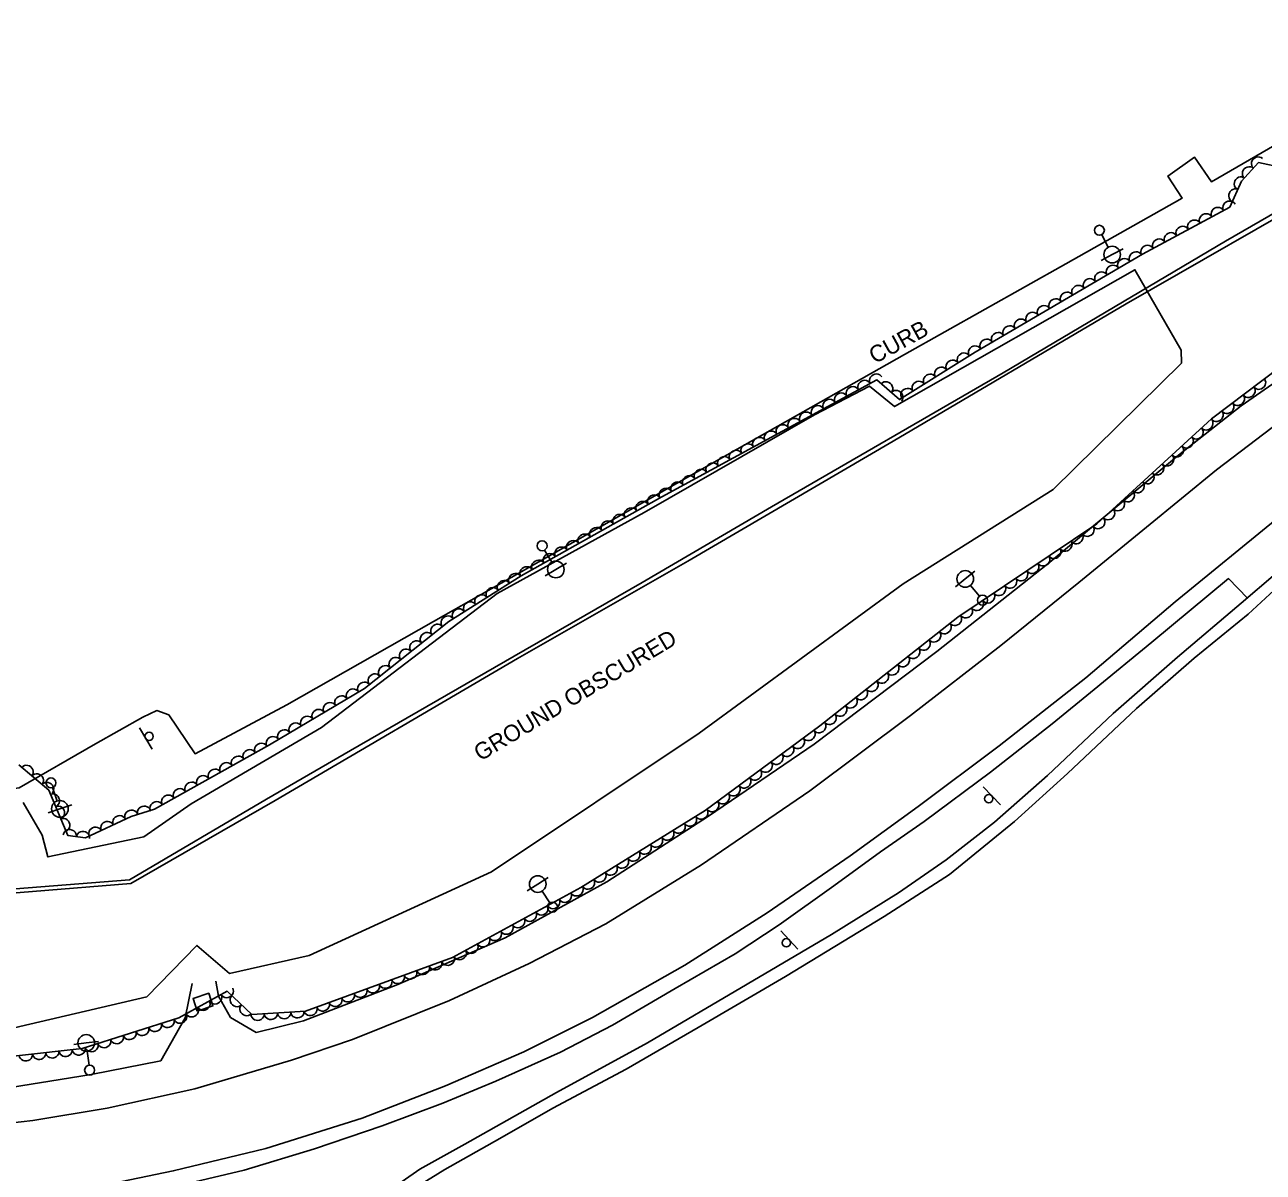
# Model space of a CAD drawing. Extents: x 1722896 to 1754269, y 648279 to 666297.
# Drawn here: x 1729542.8 to 1729915.1, y 652833.1 to 653178.1 of the extents above; entities that cross this region are included whole.
import ezdxf

# ---------------------------------------------------------------- set-up
doc = ezdxf.new("R2010")
doc.units = 0
for name, color, linetype in [('DESIGN - CENTERLINE - Proposed', 7, 'Continuous'), ('DESIGN - PUBLIC HEARING - Shapes', 7, 'Continuous'), ('DESIGN - SCRATCH - User 1', 7, 'Continuous'), ('SURVEY - CENTERLINE - Preliminary', 7, 'Continuous'), ('SURVEY - CENTERLINE - Preliminary Text', 7, 'Continuous'), ('SURVEY - DRAINAGE - Natural Features', 7, 'Continuous'), ('SURVEY - DTM - Breaklines', 7, 'Continuous'), ('SURVEY - VEGETATION - Features with Text', 7, 'Continuous')]:
    doc.layers.add(name, color=color, linetype=linetype)

msp = doc.modelspace()

# ---------------------------------------------------------------- linework, layer by layer
at = {"layer": 'DESIGN - CENTERLINE - Proposed'}
for points in [[(1729918.79, 653012.97), (1729908.45, 653004.21), (1729889.3, 652988), (1729869.9, 652970.98), (1729850.22, 652952.37), (1729834.24, 652938.38), (1729819.76, 652926.99), (1729805.42, 652917.07), (1729785.25, 652904.54), (1729759.89, 652889.67), (1729730.02, 652871.99), (1729702.67, 652857.04), (1729675.12, 652841.54), (1729661.54, 652833.99), (1729645.6, 652822.92)], [(1729650.39, 652822.4), (1729669.11, 652833.94), (1729685.58, 652843.22), (1729701.57, 652852.34), (1729723.6, 652864.12), (1729745.21, 652876.66), (1729771.43, 652891.94), (1729801.13, 652909.96), (1729820.71, 652922.64), (1729840.32, 652938.51), (1729856.27, 652953), (1729876.96, 652972.55), (1729894.32, 652987.62), (1729910.53, 653000.93), (1729920.94, 653010.53), (1729921.24, 653010.94), (1729918.79, 653012.97)]]:
    msp.add_lwpolyline(points, dxfattribs=at)
at = {"layer": 'DESIGN - PUBLIC HEARING - Shapes'}
for p, q in [((1729581.06, 652960.28), (1729577.24, 652966.73)), ((1729830.83, 652948.97), (1729836.05, 652943.58)), ((1729770.07, 652905.72), (1729775.13, 652900.19))]:
    msp.add_line(p, q, dxfattribs=at)
for centre in [(1729580.19, 652964.15), (1729832.57, 652945.41), (1729771.71, 652902.11)]:
    msp.add_circle(centre, 1.25, dxfattribs=at)
at = {"layer": 'DESIGN - SCRATCH - User 1'}
for points in [[(1730402.95, 653127.46), (1730314.28, 653134.59), (1730219.17, 653162.83), (1730167.73, 653178.08), (1730100.62, 653177.14), (1730014.99, 653177.64), (1729990.41, 653163.02), (1729903.69, 653112.98), (1729836.86, 653073.47), (1729767.22, 653033.19), (1729728.41, 653010.36), (1729689.91, 652988.22), (1729640.73, 652959.93), (1729615.49, 652945.23), (1729574.28, 652921.03), (1729503.17, 652915.44), (1729423.74, 652908.46), (1729362.64, 652922.7), (1729266.32, 652944.1)], [(1729325.44, 652929.93), (1729423.21, 652907.47), (1729447.01, 652910.13), (1729515.48, 652915.11), (1729574.72, 652919.93), (1729618.03, 652944.86), (1729690.89, 652987.57), (1729742.07, 653016.84), (1729803.78, 653052.91), (1729873.89, 653094.15), (1729936.09, 653129.87), (1729994.48, 653163.92), (1730014.5, 653175.61), (1730021, 653175.83), (1730100.23, 653175.61), (1730167.67, 653176.58), (1730218.67, 653161.51), (1730268.57, 653146.66), (1730315.51, 653132.74), (1730411.72, 653125.99)]]:
    msp.add_lwpolyline(points, dxfattribs=at)
at = {"layer": 'SURVEY - CENTERLINE - Preliminary'}
msp.add_lwpolyline([(1729542.35, 652944.25), (1729548.04, 652934.5), (1729549.76, 652927.9), (1729578.6, 652933.92), (1729592.78, 652943.89), (1729632, 652966.8), (1729684.78, 653007.06), (1729728.94, 653031.46), (1729780.19, 653060.8), (1729796.7, 653069.47), (1729804.26, 653063.31), (1729876.49, 653104.43), (1729890.43, 653080.27), (1729890.47, 653076.35), (1729851.91, 653038.35), (1729806.79, 653009.99), (1729745.46, 652965.16), (1729683.1, 652923.45), (1729628.32, 652898.29), (1729604.37, 652892.91), (1729594.54, 652901.29), (1729579.47, 652885.83), (1729536.63, 652875.85)], dxfattribs=at)
at = {"layer": 'SURVEY - CENTERLINE - Preliminary Text'}
for points in [[(1729963, 653167.59), (1729899.51, 653130.82), (1729894.39, 653138.3), (1729886.38, 653132.61), (1729890.7, 653126), (1729855.67, 653106.22), (1729807.21, 653078.99), (1729736.41, 653038.91), (1729700.34, 653018.37), (1729665.67, 652998.66), (1729621.6, 652973.6), (1729593.97, 652958.91), (1729586.08, 652970.67), (1729582.54, 652971.88), (1729578.25, 652969.91), (1729564.1, 652961.86), (1729541.14, 652948.7), (1729503.07, 652942.92), (1729440.49, 652932.87), (1729421.3, 652929.88), (1729410.15, 652932.46), (1729363.18, 652953.33), (1729328.22, 652968.2), (1729333.04, 652977.32)], [(1729927.16, 653076.55), (1729908.44, 653063.57), (1729889.61, 653048.68), (1729850.31, 653015.99), (1729816.92, 652989.64), (1729780.08, 652961.78), (1729748.29, 652940.2), (1729717.72, 652920.38), (1729687.16, 652903.6), (1729654.98, 652889.58), (1729626.58, 652878.68), (1729612.38, 652875.13), (1729604.68, 652879.64), (1729601.01, 652886.08), (1729600.22, 652890.54)], [(1729917.76, 653057.05), (1729901.05, 653044.26), (1729879.97, 653027.03), (1729859.59, 653010.36), (1729836.23, 652991.49), (1729809.08, 652970.45), (1729778.73, 652947.77), (1729746.18, 652925.5), (1729717.44, 652907.78), (1729694.46, 652895.86), (1729670.51, 652884.73), (1729641.35, 652873.07), (1729622.99, 652866.79), (1729593.96, 652858.17), (1729567.55, 652852.35), (1729545.25, 652848.67), (1729527.55, 652846.69)], [(1729561.38, 652828.15), (1729587.43, 652833.5), (1729615.21, 652840.24), (1729644.23, 652849.37), (1729669.25, 652859.05), (1729692.76, 652869.29), (1729713.47, 652879.59), (1729741.17, 652895.37), (1729765.93, 652911.1), (1729790.85, 652928.28), (1729811.34, 652943.09), (1729835.67, 652961.27), (1729861.69, 652981.74), (1729888.56, 653004.56), (1729919.72, 653030.04)], [(1729543.46, 652820.45), (1729566.94, 652824.4), (1729586.75, 652828.55), (1729608.73, 652833.78), (1729629.92, 652840.19), (1729650.19, 652847.03), (1729668.44, 652853.84), (1729684.4, 652860.53), (1729703.78, 652869.17), (1729719.45, 652877.38), (1729738.29, 652888.33), (1729756.31, 652898.74), (1729769.52, 652907.46), (1729786.01, 652919.21), (1729800.06, 652929.44), (1729813.16, 652938.57), (1729833.09, 652953.35), (1729851.61, 652967.92), (1729864.28, 652978.25), (1729881.58, 652992.48), (1729904.58, 653011.59), (1729910.34, 653005.68)], [(1729593.11, 652889.86), (1729590.97, 652879.49), (1729583.67, 652866.62), (1729562.77, 652862.48), (1729532.16, 652857.56), (1729502.1, 652854.67), (1729474.71, 652854.17), (1729445.23, 652854.27), (1729411.53, 652856.98), (1729375.99, 652861.08), (1729332.06, 652867.31)]]:
    msp.add_lwpolyline(points, dxfattribs=at)
at = {"layer": 'SURVEY - DRAINAGE - Natural Features'}
msp.add_line((1729596.36, 652884.24), (1729596.36, 652884.24), dxfattribs=at)
msp.add_lwpolyline([(1729594.61, 652881.57), (1729593.37, 652885.37), (1729598.12, 652886.92), (1729599.36, 652883.12), (1729594.61, 652881.57)], dxfattribs=at)
at = {"layer": 'SURVEY - DTM - Breaklines'}
for p, q in [((1729866.5, 653114.96), (1729868.48, 653111.2)), ((1729869.65, 653108.99), (1729872.96, 653110.73)), ((1729869.65, 653108.99), (1729866.33, 653107.24)), ((1729699.04, 653020.16), (1729701.18, 653016.49)), ((1729702.43, 653014.33), (1729699.19, 653012.44)), ((1729702.43, 653014.33), (1729705.67, 653016.21)), ((1729825.49, 653011.49), (1729828.4, 653013.86)), ((1729825.49, 653011.49), (1729822.59, 653009.12)), ((1729829.76, 653006.26), (1729827.07, 653009.55)), ((1729551.16, 652948.74), (1729552.54, 652944.72)), ((1729553.35, 652942.35), (1729556.9, 652943.57)), ((1729553.35, 652942.35), (1729549.8, 652941.14)), ((1729696.99, 652919.76), (1729700.16, 652921.77)), ((1729696.99, 652919.76), (1729693.82, 652917.76)), ((1729700.61, 652914.06), (1729698.33, 652917.65)), ((1729561.28, 652872), (1729565, 652872.46)), ((1729561.28, 652872), (1729557.56, 652871.53)), ((1729562.11, 652865.3), (1729561.59, 652869.52))]:
    msp.add_line(p, q, dxfattribs=at)
for centre, radius in [((1729865.8, 653116.29), 1.5), ((1729869.65, 653108.99), 2.5), ((1729698.29, 653021.46), 1.5), ((1729702.43, 653014.33), 2.5), ((1729825.49, 653011.49), 2.5), ((1729830.7, 653005.09), 1.5), ((1729550.68, 652950.16), 1.5), ((1729553.35, 652942.35), 2.5), ((1729696.99, 652919.76), 2.5), ((1729701.41, 652912.8), 1.5), ((1729561.28, 652872), 2.5), ((1729562.3, 652863.81), 1.5)]:
    msp.add_circle(centre, radius, dxfattribs=at)
at = {"layer": 'SURVEY - VEGETATION - Features with Text'}
for points in [[(1729540.99, 652955.56), (1729550.02, 652948.02), (1729555.79, 652934.34), (1729561.09, 652933.61), (1729574.82, 652940.11), (1729581.83, 652942.31), (1729616.35, 652961.6), (1729644.91, 652978.59), (1729670.23, 652998.71), (1729692.05, 653012.38), (1729734.29, 653036.18), (1729798.87, 653071.32), (1729805.76, 653065.42), (1729828.49, 653079.68), (1729878.73, 653109.1), (1729904.97, 653123.23), (1729908.57, 653131.11), (1729913.68, 653136.67), (1729921.19, 653135.11)], [(1729975.99, 653117.37), (1729899.53, 653059.57), (1729865.08, 653028.08), (1729823.22, 653000), (1729781.82, 652967.28), (1729747.33, 652941.84), (1729709.92, 652918.75), (1729671.39, 652897.72), (1729627.16, 652881.54), (1729611.02, 652880.54), (1729603.59, 652887.52), (1729589.11, 652879.56), (1729560.05, 652870.34), (1729503.49, 652863.99), (1729452.68, 652858.67), (1729398.78, 652864.16), (1729355.14, 652875.31), (1729312.42, 652880.62)]]:
    msp.add_lwpolyline(points, dxfattribs=at)
for centre, major_axis in [((1729913.45, 653136.41), (1.36, 1.47)), ((1729908.24, 653130.39), (0.83, 1.82)), ((1729910.74, 653133.47), (1.36, 1.47)), ((1729906.58, 653126.75), (0.83, 1.82)), ((1729904.86, 653123.17), (1.76, 0.95)), ((1729897.81, 653119.37), (1.76, 0.95)), ((1729901.34, 653121.27), (1.76, 0.95)), ((1729890.77, 653115.58), (1.76, 0.95)), ((1729894.29, 653117.48), (1.76, 0.95)), ((1729887.25, 653113.68), (1.76, 0.95)), ((1729880.2, 653109.89), (1.76, 0.95)), ((1729883.73, 653111.79), (1.76, 0.95)), ((1729873.27, 653105.9), (1.73, 1.01)), ((1729876.72, 653107.92), (1.73, 1.01)), ((1729866.37, 653101.86), (1.73, 1.01)), ((1729869.82, 653103.88), (1.73, 1.01)), ((1729859.46, 653097.82), (1.73, 1.01)), ((1729862.92, 653099.84), (1.73, 1.01)), ((1729852.56, 653093.78), (1.73, 1.01)), ((1729856.01, 653095.8), (1.73, 1.01)), ((1729845.66, 653089.73), (1.73, 1.01)), ((1729849.11, 653091.76), (1.73, 1.01)), ((1729842.2, 653087.71), (1.73, 1.01)), ((1729835.3, 653083.67), (1.73, 1.01)), ((1729838.75, 653085.69), (1.73, 1.01)), ((1729828.4, 653079.63), (1.69, 1.06)), ((1729831.85, 653081.65), (1.73, 1.01)), ((1729821.62, 653075.37), (1.69, 1.06)), ((1729825.01, 653077.5), (1.69, 1.06)), ((1729798.69, 653071.23), (1.76, 0.96)), ((1729814.85, 653071.12), (1.69, 1.06)), ((1729818.23, 653073.25), (1.69, 1.06)), ((1729791.66, 653067.4), (1.76, 0.96)), ((1729795.18, 653069.31), (1.76, 0.96)), ((1729801.75, 653068.85), (1.52, -1.3)), ((1729811.46, 653068.99), (1.69, 1.06)), ((1729913.84, 653070.39), (-1.6, -1.21)), ((1729784.64, 653063.58), (1.76, 0.96)), ((1729788.15, 653065.49), (1.76, 0.96)), ((1729804.79, 653066.25), (1.52, -1.3)), ((1729808.07, 653066.87), (1.69, 1.06)), ((1729907.46, 653065.56), (-1.6, -1.21)), ((1729910.65, 653067.97), (-1.6, -1.21)), ((1729777.61, 653059.75), (1.76, 0.96)), ((1729781.12, 653061.67), (1.76, 0.96)), ((1729901.07, 653060.74), (-1.6, -1.21)), ((1729904.27, 653063.15), (-1.6, -1.21)), ((1729774.1, 653057.84), (1.76, 0.96)), ((1729898.01, 653058.18), (-1.48, -1.35)), ((1729767.07, 653054.02), (1.76, 0.96)), ((1729770.58, 653055.93), (1.76, 0.96)), ((1729895.05, 653055.48), (-1.48, -1.35)), ((1729760.04, 653050.19), (1.76, 0.96)), ((1729763.56, 653052.11), (1.76, 0.96)), ((1729889.15, 653050.08), (-1.48, -1.35)), ((1729892.1, 653052.78), (-1.48, -1.35)), ((1729753.02, 653046.37), (1.76, 0.96)), ((1729756.53, 653048.28), (1.76, 0.96)), ((1729886.2, 653047.38), (-1.48, -1.35)), ((1729745.99, 653042.55), (1.76, 0.96)), ((1729749.5, 653044.46), (1.76, 0.96)), ((1729880.29, 653041.99), (-1.48, -1.35)), ((1729883.24, 653044.68), (-1.48, -1.35)), ((1729738.96, 653038.72), (1.76, 0.96)), ((1729742.48, 653040.64), (1.76, 0.96)), ((1729877.34, 653039.29), (-1.48, -1.35)), ((1729731.95, 653034.86), (1.74, 0.98)), ((1729735.45, 653036.81), (1.76, 0.96)), ((1729874.39, 653036.59), (-1.48, -1.35)), ((1729724.98, 653030.94), (1.74, 0.98)), ((1729728.47, 653032.9), (1.74, 0.98)), ((1729868.48, 653031.19), (-1.48, -1.35)), ((1729871.43, 653033.89), (-1.48, -1.35)), ((1729718.01, 653027.01), (1.74, 0.98)), ((1729721.5, 653028.97), (1.74, 0.98)), ((1729865.53, 653028.49), (-1.48, -1.35)), ((1729711.05, 653023.08), (1.74, 0.98)), ((1729714.53, 653025.05), (1.74, 0.98)), ((1729858.94, 653023.97), (-1.66, -1.11)), ((1729862.26, 653026.19), (-1.66, -1.11)), ((1729704.08, 653019.16), (1.74, 0.98)), ((1729707.56, 653021.12), (1.74, 0.98)), ((1729855.62, 653021.74), (-1.66, -1.11)), ((1729697.11, 653015.23), (1.74, 0.98)), ((1729700.59, 653017.19), (1.74, 0.98)), ((1729848.98, 653017.28), (-1.66, -1.11)), ((1729852.3, 653019.51), (-1.66, -1.11)), ((1729693.62, 653013.26), (1.74, 0.98)), ((1729842.33, 653012.82), (-1.66, -1.11)), ((1729845.65, 653015.05), (-1.66, -1.11)), ((1729686.8, 653009.09), (1.69, 1.06)), ((1729690.19, 653011.21), (1.69, 1.06)), ((1729839.01, 653010.6), (-1.66, -1.11)), ((1729680.02, 653004.84), (1.69, 1.06)), ((1729683.41, 653006.97), (1.69, 1.06)), ((1729832.37, 653006.14), (-1.66, -1.11)), ((1729835.69, 653008.37), (-1.66, -1.11)), ((1729673.24, 653000.6), (1.69, 1.06)), ((1729676.63, 653002.72), (1.69, 1.06)), ((1729825.72, 653001.68), (-1.66, -1.11)), ((1729829.04, 653003.91), (-1.66, -1.11)), ((1729669.88, 652998.43), (1.57, 1.24)), ((1729822.45, 652999.39), (-1.57, -1.24)), ((1729663.62, 652993.45), (1.57, 1.24)), ((1729666.75, 652995.94), (1.57, 1.24)), ((1729816.17, 652994.43), (-1.57, -1.24)), ((1729819.31, 652996.91), (-1.57, -1.24)), ((1729660.48, 652990.97), (1.57, 1.24)), ((1729813.03, 652991.95), (-1.57, -1.24)), ((1729654.22, 652985.99), (1.57, 1.24)), ((1729657.35, 652988.48), (1.57, 1.24)), ((1729806.76, 652986.99), (-1.57, -1.24)), ((1729809.89, 652989.47), (-1.57, -1.24)), ((1729651.09, 652983.5), (1.57, 1.24)), ((1729803.62, 652984.51), (-1.57, -1.24)), ((1729644.82, 652978.54), (1.72, 1.02)), ((1729647.96, 652981.01), (1.57, 1.24)), ((1729797.34, 652979.55), (-1.57, -1.24)), ((1729800.48, 652982.03), (-1.57, -1.24)), ((1729637.94, 652974.45), (1.72, 1.02)), ((1729641.38, 652976.49), (1.72, 1.02)), ((1729794.2, 652977.07), (-1.57, -1.24)), ((1729634.5, 652972.4), (1.72, 1.02)), ((1729787.93, 652972.1), (-1.57, -1.24)), ((1729791.07, 652974.59), (-1.57, -1.24)), ((1729627.63, 652968.31), (1.72, 1.02)), ((1729631.07, 652970.36), (1.72, 1.02)), ((1729784.79, 652969.62), (-1.57, -1.24)), ((1729620.75, 652964.22), (1.72, 1.02)), ((1729624.19, 652966.27), (1.72, 1.02)), ((1729778.43, 652964.78), (-1.61, -1.19)), ((1729781.65, 652967.15), (-1.61, -1.19)), ((1729613.84, 652960.2), (1.75, 0.98)), ((1729617.31, 652962.18), (1.72, 1.02)), ((1729775.21, 652962.4), (-1.61, -1.19)), ((1729606.85, 652956.3), (1.75, 0.98)), ((1729610.35, 652958.25), (1.75, 0.98)), ((1729768.77, 652957.65), (-1.61, -1.19)), ((1729771.99, 652960.03), (-1.61, -1.19)), ((1729543.41, 652953.53), (1.54, -1.28)), ((1729599.87, 652952.39), (1.75, 0.98)), ((1729603.36, 652954.35), (1.75, 0.98)), ((1729762.33, 652952.91), (-1.61, -1.19)), ((1729765.55, 652955.28), (-1.61, -1.19)), ((1729546.48, 652950.97), (1.54, -1.28)), ((1729549.55, 652948.4), (1.54, -1.28)), ((1729592.89, 652948.49), (1.75, 0.98)), ((1729596.38, 652950.44), (1.75, 0.98)), ((1729759.11, 652950.53), (-1.61, -1.19)), ((1729551.34, 652944.89), (0.78, -1.84)), ((1729585.9, 652944.59), (1.75, 0.98)), ((1729589.39, 652946.54), (1.75, 0.98)), ((1729752.67, 652945.78), (-1.61, -1.19)), ((1729755.89, 652948.16), (-1.61, -1.19)), ((1729552.89, 652941.2), (0.78, -1.84)), ((1729578.65, 652941.31), (1.91, 0.6)), ((1729582.41, 652942.64), (1.75, 0.98)), ((1729749.45, 652943.41), (-1.61, -1.19)), ((1729554.45, 652937.52), (0.78, -1.84)), ((1729571.22, 652938.41), (1.81, 0.86)), ((1729574.83, 652940.12), (1.91, 0.6)), ((1729742.77, 652939.03), (-1.7, -1.05)), ((1729746.17, 652941.13), (-1.7, -1.05)), ((1729556.34, 652934.27), (1.98, -0.27)), ((1729560.3, 652933.72), (1.98, -0.27)), ((1729563.99, 652934.98), (1.81, 0.86)), ((1729567.6, 652936.69), (1.81, 0.86)), ((1729735.96, 652934.83), (-1.7, -1.05)), ((1729739.37, 652936.93), (-1.7, -1.05)), ((1729729.15, 652930.62), (-1.7, -1.05)), ((1729732.56, 652932.72), (-1.7, -1.05)), ((1729725.75, 652928.52), (-1.7, -1.05)), ((1729718.94, 652924.32), (-1.7, -1.05)), ((1729722.35, 652926.42), (-1.7, -1.05)), ((1729712.13, 652920.12), (-1.7, -1.05)), ((1729715.54, 652922.22), (-1.7, -1.05)), ((1729705.18, 652916.17), (-1.76, -0.96)), ((1729708.69, 652918.08), (-1.76, -0.96)), ((1729698.16, 652912.33), (-1.76, -0.96)), ((1729701.67, 652914.25), (-1.76, -0.96)), ((1729691.14, 652908.5), (-1.76, -0.96)), ((1729694.65, 652910.42), (-1.76, -0.96)), ((1729684.12, 652904.67), (-1.76, -0.96)), ((1729687.63, 652906.58), (-1.76, -0.96)), ((1729680.61, 652902.75), (-1.76, -0.96)), ((1729673.58, 652898.92), (-1.76, -0.96)), ((1729677.09, 652900.83), (-1.76, -0.96)), ((1729662.47, 652894.46), (-1.88, -0.69)), ((1729666.22, 652895.83), (-1.88, -0.69)), ((1729669.98, 652897.2), (-1.88, -0.69)), ((1729651.2, 652890.33), (-1.88, -0.69)), ((1729654.95, 652891.71), (-1.88, -0.69)), ((1729658.71, 652893.08), (-1.88, -0.69)), ((1729603.56, 652887.5), (-1.75, -0.96)), ((1729643.69, 652887.58), (-1.88, -0.69)), ((1729647.44, 652888.96), (-1.88, -0.69)), ((1729596.55, 652883.65), (-1.75, -0.96)), ((1729600.06, 652885.58), (-1.75, -0.96)), ((1729606.48, 652884.81), (-1.46, 1.37)), ((1729609.39, 652882.07), (-1.46, 1.37)), ((1729632.42, 652883.46), (-1.88, -0.69)), ((1729636.17, 652884.83), (-1.88, -0.69)), ((1729639.93, 652886.21), (-1.88, -0.69)), ((1729589.54, 652879.8), (-1.75, -0.96)), ((1729593.04, 652881.72), (-1.75, -0.96)), ((1729612.78, 652880.65), (-2, -0.12)), ((1729616.78, 652880.9), (-2, -0.12)), ((1729620.77, 652881.14), (-2, -0.12)), ((1729624.76, 652881.39), (-2, -0.12)), ((1729628.66, 652882.08), (-1.88, -0.69)), ((1729578.14, 652876.08), (-1.91, -0.61)), ((1729581.95, 652877.29), (-1.91, -0.61)), ((1729585.76, 652878.5), (-1.91, -0.61)), ((1729566.7, 652872.45), (-1.91, -0.61)), ((1729570.51, 652873.66), (-1.91, -0.61)), ((1729574.33, 652874.87), (-1.91, -0.61)), ((1729543.13, 652868.44), (-1.99, -0.22)), ((1729547.11, 652868.89), (-1.99, -0.22)), ((1729551.08, 652869.33), (-1.99, -0.22)), ((1729555.06, 652869.78), (-1.99, -0.22)), ((1729559.03, 652870.22), (-1.99, -0.22)), ((1729562.89, 652871.24), (-1.91, -0.61))]:
    msp.add_ellipse(centre, major_axis=major_axis, ratio=0.940188, start_param=0, end_param=3.141593, dxfattribs=at)

# ---------------------------------------------------------------- texts
at = {"layer": 'DESIGN - SCRATCH - User 1'}
msp.add_text('CURB', height=5, rotation=28.7769, dxfattribs=at).set_placement((1729798.29, 653076.02))
at = {"layer": 'SURVEY - CENTERLINE - Preliminary'}
msp.add_text('GROUND OBSCURED', height=5, rotation=30.9374, dxfattribs=at).set_placement((1729679.71, 652956.54))

doc.saveas('drawing.dxf')
